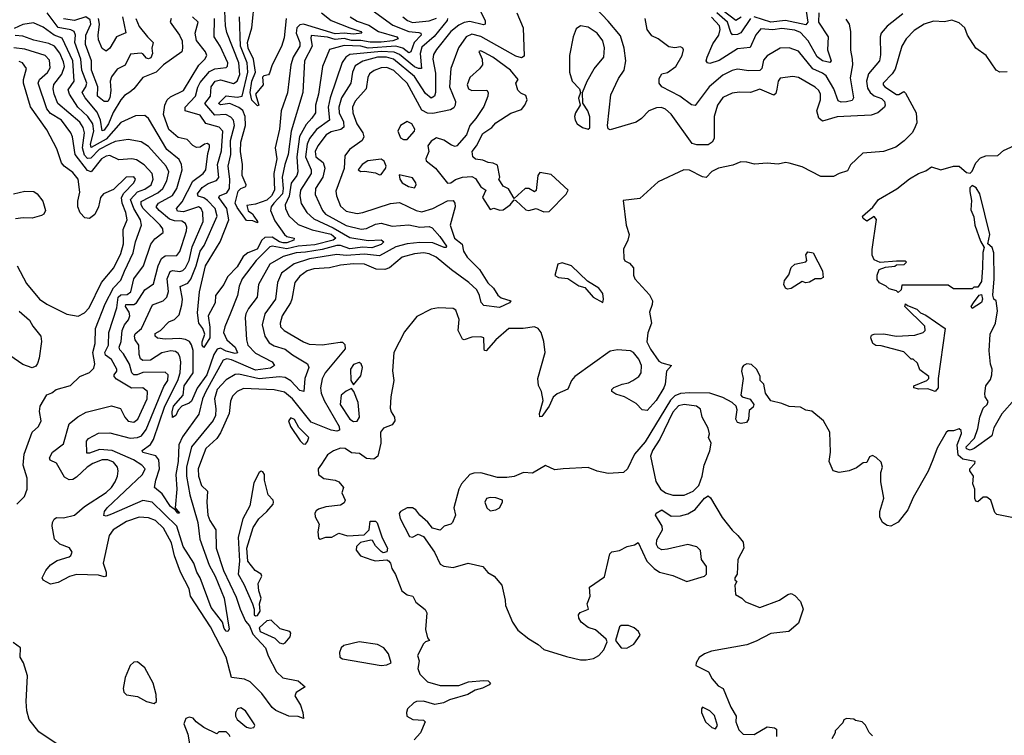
# Model space of a CAD drawing. Extents: x 1603745 to 1745082, y 385868 to 533966.
# Tile 446 of 646: x 1714678 to 1720009, y 444222 to 448099. Entities that reach past the tile are written whole.
import ezdxf

# ---------------------------------------------------------------- set-up
doc = ezdxf.new("R2010")
doc.units = 0

msp = doc.modelspace()

# ---------------------------------------------------------------- linework, layer by layer
at = {"layer": '0CON20XD'}
for points in [[(1716120.8, 448105), (1716109.5, 448000.5), (1716095, 447954), (1716043.8, 447855), (1716031.1, 447808.9), (1716025, 447800.8), (1716000, 447795), (1715992.4, 447787.6), (1715996.2, 447745), (1715953.9, 447696.1), (1715972.5, 447635), (1715965, 447631.2), (1715935, 447662.3), (1715924.9, 447705.1), (1715934.6, 447765), (1715953.6, 447815), (1715944, 447884), (1715915.5, 447945), (1715911.5, 447975), (1715934.6, 448055), (1715950.7, 448215)], [(1717173, 448143), (1717198.1, 448095), (1717198.8, 448075), (1717188.5, 448071.5), (1717115, 448088.5), (1717085, 448083.7), (1717055, 448069.8), (1717012.7, 448035), (1716935, 447937.2), (1716919.2, 447910.8), (1716914.8, 447885.2), (1716929.6, 447809.6), (1716929.4, 447705), (1716923.9, 447685), (1716906.5, 447673.5), (1716875, 447699.7), (1716815, 447791.4), (1716701.1, 447885), (1716664.7, 447895.3), (1716615.1, 447894.9), (1716535, 447874.6), (1716495, 447848.4), (1716479.2, 447815), (1716470.4, 447755), (1716420.2, 447675), (1716405.8, 447625), (1716406.7, 447595), (1716431.5, 447545), (1716432.9, 447517.1), (1716416.1, 447503.9), (1716365, 447490.7), (1716337.8, 447475), (1716292, 447415), (1716277.6, 447385), (1716281.6, 447355), (1716320.6, 447325), (1716329.2, 447295), (1716319.6, 447245), (1716279, 447185), (1716277.4, 447152.6), (1716318.1, 447065), (1716333.7, 447045), (1716445, 446983.4), (1716525.9, 446964.1), (1716555, 446967.9), (1716605, 446990.8), (1716635, 446996.7), (1716695, 446979.4), (1716785, 446987), (1716845, 446975.2), (1716895, 446978.6), (1716910.9, 446970.9), (1716953.5, 446925), (1716988, 446872), (1716986, 446864), (1716975.3, 446864.7), (1716915, 446890.8), (1716845, 446892.1), (1716775.8, 446884.2), (1716715, 446868.4), (1716625, 446819.5), (1716545, 446828.4), (1716445, 446821.9), (1716395, 446826.8), (1716247.6, 446802.4), (1716164.7, 446775.3), (1716094.8, 446725), (1716073.3, 446675), (1716062.4, 446585), (1716004.2, 446505.8), (1715990.4, 446445), (1716004.2, 446384.2), (1716028.8, 446348.8), (1716055, 446332.4), (1716115, 446313.2), (1716155, 446282.5), (1716236.7, 446235), (1716243.2, 446215), (1716221.5, 446155), (1716215.4, 446084.6), (1716195, 446089.6), (1716145, 446143.1), (1716115, 446160.6), (1716085, 446164.8), (1715975, 446153.7), (1715865, 446178.7), (1715845, 446177.4), (1715795, 446148), (1715747.6, 446095), (1715732.3, 446045), (1715739.9, 445990.1), (1715738.1, 445955), (1715725, 445926.8), (1715607.5, 445785), (1715581.5, 445675), (1715580.1, 445625), (1715598.3, 445525), (1715641.9, 445375), (1715652.4, 445285), (1715703.7, 445143.7), (1715736, 445085), (1715784.7, 444965.3), (1715812.1, 444797.9), (1715805, 444784), (1715795, 444786.9), (1715785, 444800.6), (1715775.5, 444835), (1715714.2, 444915), (1715655, 445075.5), (1715637.5, 445105), (1715620.7, 445155), (1715563.5, 445245), (1715527.9, 445355), (1715395, 445484.8), (1715345, 445494.4), (1715175, 445420), (1715145, 445410), (1715133, 445413), (1715136.7, 445435), (1715151.8, 445455), (1715341.8, 445635), (1715357.5, 445665), (1715339.5, 445685), (1715293.4, 445715), (1715179.1, 445765), (1715109.8, 445770.2), (1715055, 445749.8), (1715041, 445751), (1715038.7, 445815), (1715049.3, 445830.7), (1715105, 445858.7), (1715165, 445861.4), (1715275, 445832.3), (1715315, 445834.5), (1715337.9, 445845), (1715361.9, 445878.1), (1715458.4, 446111.6), (1715479.6, 446145), (1715481.8, 446175), (1715465, 446188.4), (1715345, 446186.9), (1715314.4, 446175), (1715295, 446175.6), (1715284.1, 446185), (1715272.9, 446232.9), (1715239.4, 446289.4), (1715220.2, 446310.2), (1715216.8, 446325), (1715227, 446355), (1715231.7, 446415), (1715245.3, 446445), (1715267.5, 446472.5), (1715274, 446495), (1715269.8, 446515), (1715250.7, 446545), (1715251.4, 446555), (1715295, 446556.5), (1715310, 446565), (1715355.1, 446634.9), (1715402.2, 446667.8), (1715427, 446765), (1715445.8, 446804.2), (1715465, 446818.9), (1715528.3, 446821.7), (1715545, 446842.5), (1715555.3, 446875.3), (1715580.2, 446955), (1715581.9, 446975), (1715574.8, 446994.8), (1715555, 447006.6), (1715515, 447008.6), (1715488.3, 447018.3), (1715432.2, 447065), (1715416.7, 447085), (1715428.9, 447105), (1715505, 447146.7), (1715527.8, 447185), (1715556.5, 447285), (1715553.3, 447315), (1715541.2, 447341.2), (1715474.8, 447395), (1715375, 447562.9), (1715355, 447580.6), (1715305, 447577.7), (1715225, 447542.6), (1715145, 447451.2), (1715065, 447406.1), (1715061, 447425), (1715078.6, 447495), (1715074.3, 447535), (1715047.3, 447575), (1714991.7, 447625), (1714946.8, 447695), (1714940.8, 447719.2), (1714972.6, 447765), (1714965.5, 447875), (1714908.2, 447998.2), (1714864.8, 448015), (1714805, 448058.9), (1714752.2, 448082.2), (1714695, 448072.2), (1714648.5, 448051.5)], [(1717369.5, 448135), (1717404.5, 448054.5), (1717408.8, 447901.2), (1717395, 447891.8), (1717365, 447900.7), (1717175, 448007.7), (1717125, 448020), (1717094.7, 448005), (1717053.6, 447946.4), (1717011.8, 447835), (1717005.2, 447735), (1717037.3, 447655), (1717036.4, 447635), (1717028.6, 447621.4), (1717009.8, 447610.2), (1716915, 447590.4), (1716885, 447591.6), (1716855, 447609.3), (1716775.9, 447755), (1716704.3, 447824.3), (1716665, 447839), (1716635, 447837.8), (1716596.5, 447823.5), (1716571.1, 447805), (1716562.5, 447785), (1716554.1, 447725), (1716495, 447657.7), (1716479.8, 447625), (1716482.2, 447595), (1716503.8, 447535), (1716535.9, 447485), (1716540.4, 447465), (1716532.5, 447445), (1716463.3, 447395), (1716438.7, 447361.3), (1716435, 447292), (1716389.9, 447170.1), (1716392.6, 447145), (1716415, 447087.9), (1716445, 447061), (1716505, 447048.9), (1716535, 447053.8), (1716685, 447103.2), (1716735, 447107.9), (1716824.5, 447064.5), (1716855, 447057.1), (1716915, 447076.2), (1716995, 447116.7), (1717025, 447119.5), (1717033.8, 447105), (1717035.8, 447085), (1717009, 446985), (1717032.8, 446915), (1717073.3, 446883.3), (1717081.5, 446845), (1717101.5, 446811.5), (1717166.8, 446745), (1717212.8, 446672.8), (1717242.7, 446645), (1717267.1, 446607.1), (1717285, 446591.8), (1717336.2, 446575), (1717330, 446565), (1717275, 446540), (1717190.6, 446550.6), (1717176.1, 446566.1), (1717168.1, 446605), (1717153.5, 446635), (1717110.4, 446675), (1717015, 446743.3), (1716933, 446813), (1716895, 446829.8), (1716865, 446835.1), (1716815, 446831.1), (1716748.3, 446811.7), (1716679.5, 446755), (1716655, 446744.9), (1716607.5, 446747.5), (1716545, 446774.8), (1716485, 446775.5), (1716415, 446769.2), (1716355, 446755.2), (1716271, 446749), (1716235, 446738.9), (1716195, 446709.4), (1716166.8, 446675), (1716151.9, 446585), (1716144.8, 446565), (1716098.4, 446495), (1716088.4, 446455), (1716090.4, 446435), (1716108.9, 446415), (1716215, 446352.8), (1716245, 446341.1), (1716315, 446336.6), (1716412.6, 446352.6), (1716425, 446351.1), (1716438.8, 446338.8), (1716439.4, 446315), (1716331.3, 446185), (1716316, 446154), (1716306.2, 446105), (1716310.3, 446075), (1716326.9, 446035), (1716406.8, 445895), (1716408.6, 445875), (1716395, 445870.3), (1716365, 445874.8), (1716255, 445919.1), (1716154.9, 446044.9), (1716110.7, 446080.7), (1716055, 446092.8), (1715889.7, 446100.3), (1715855, 446084.7), (1715830.1, 446059.9), (1715818.3, 446031.7), (1715811.9, 445965), (1715765, 445860.7), (1715745, 445830), (1715686, 445775), (1715662.3, 445715), (1715644.8, 445665), (1715645.2, 445625), (1715661.4, 445575), (1715695.3, 445545), (1715690.2, 445485), (1715696.6, 445415), (1715707, 445385), (1715740, 445335), (1715741.4, 445235), (1715781.7, 445115), (1715850.4, 444970.4), (1715870.5, 444905), (1715900.4, 444840.4), (1715921.4, 444815), (1715939.3, 444769.3), (1716008.7, 444695), (1716022.7, 444652.7), (1716067.5, 444565), (1716102.7, 444532.7), (1716186.3, 444516.3), (1716222.5, 444485), (1716175.3, 444454.7), (1716167.1, 444435), (1716198.4, 444385), (1716210.7, 444345), (1716215, 444313.3), (1716185, 444323.6), (1716135, 444326.3), (1716065, 444356.7), (1716045, 444372.1), (1715987.9, 444447.9), (1715925, 444511.5), (1715895, 444525.6), (1715825, 444535.7), (1715795.4, 444644.6), (1715710.3, 444810.3), (1715601.9, 444975), (1715595, 445015.6), (1715549, 445105), (1715515.2, 445195), (1715499.2, 445265), (1715456.3, 445345), (1715412.7, 445385), (1715375, 445400), (1715325, 445404.3), (1715255, 445380.2), (1715183.1, 445335), (1715162.3, 445305), (1715129.8, 445155), (1715145.7, 445105), (1715145, 445084.3), (1715135, 445080.5), (1715105, 445088.8), (1714985, 445093.1), (1714948, 445082), (1714885, 445050.6), (1714845, 445040.8), (1714805, 445063.3), (1714800, 445075), (1714818.6, 445115), (1714844.7, 445145.3), (1714880.8, 445169.2), (1714945, 445188.2), (1714955, 445195.8), (1714962.5, 445215), (1714947.7, 445237.7), (1714895, 445257.8), (1714865.6, 445285), (1714852.5, 445355), (1714854.3, 445375), (1714865, 445393.8), (1714877.3, 445402.7), (1714915, 445400.8), (1714974.7, 445415.3), (1715027.8, 445462.2), (1715145, 445537.4), (1715174.8, 445565), (1715193.8, 445595), (1715207.2, 445625), (1715211.4, 445655), (1715207.1, 445675), (1715185, 445701.7), (1715155, 445714.5), (1715125, 445714.5), (1715074.1, 445695), (1715043.2, 445675), (1714985, 445620.6), (1714965, 445608.7), (1714945, 445606.1), (1714920.7, 445620.7), (1714877, 445697), (1714843.2, 445713.2), (1714839.2, 445725), (1714855, 445755.3), (1714915, 445800.6), (1714945, 445908.5), (1714993.1, 445946.9), (1715038, 445972), (1715175, 446007.1), (1715223.1, 445993.1), (1715246.1, 445945), (1715265, 445924.7), (1715295, 445917.8), (1715316.7, 445935), (1715367.4, 446045), (1715370.4, 446085), (1715345, 446105.3), (1715282.4, 446102.4), (1715201.1, 446151.1), (1715189.6, 446165), (1715189.4, 446175), (1715203.9, 446195), (1715204.3, 446205), (1715175, 446257), (1715142.1, 446282.1), (1715137.8, 446295), (1715157.7, 446335), (1715160.7, 446405), (1715202.9, 446537.1), (1715211.4, 446595), (1715225, 446609.1), (1715260.2, 446609.8), (1715278.7, 446625), (1715295, 446694.5), (1715347.6, 446765), (1715387.9, 446882.1), (1715409.2, 446910.8), (1715454.5, 446945.5), (1715452.3, 446965), (1715437.9, 446985), (1715345.4, 447075), (1715335.2, 447095), (1715335.8, 447114.2), (1715425, 447161.4), (1715452, 447185), (1715474.8, 447225), (1715484.8, 447275), (1715470.3, 447305), (1715375, 447411.3), (1715335, 447437.6), (1715265, 447450), (1715195, 447439.1), (1715163.7, 447425), (1715107.9, 447395), (1715062.1, 447347.9), (1715045, 447347), (1715028.7, 447365), (1715016.9, 447405), (1715029.1, 447485), (1715022.1, 447515), (1715002.7, 447542.7), (1714884.6, 447644.6), (1714865, 447695.7), (1714859.2, 447725), (1714861.9, 447748.1), (1714905, 447803.1), (1714919.4, 447845), (1714915, 447870.9), (1714895, 447916.6), (1714865.4, 447955.4), (1714835, 447969.8), (1714755, 447987), (1714695, 448009), (1714653.8, 448013.8)], [(1715496.9, 448105), (1715492.2, 448085), (1715542.9, 448015), (1715557.3, 447985), (1715560, 447945), (1715555.3, 447924.7), (1715455.5, 447855), (1715415.7, 447814.3), (1715344.4, 447785.6), (1715296, 447724), (1715273.9, 447706.1), (1715245, 447687.3), (1715225, 447664.6), (1715184.4, 447595.6), (1715159.3, 447535), (1715135, 447500.2), (1715125, 447496.8), (1715114.3, 447555), (1715096.9, 447596.9), (1715031.2, 447675), (1715015.2, 447705), (1715036, 447735), (1715041.6, 447755), (1715014.6, 447825), (1715007.8, 447885), (1714975.7, 447975), (1714978.9, 448015), (1714972.5, 448035), (1714954.6, 448044.6), (1714885, 448055.8), (1714826.2, 448136.2)], [(1716565.5, 448165), (1716698.3, 448068.3), (1716784, 448034), (1716839.5, 448029.5), (1716849.2, 448025), (1716851.3, 448015), (1716813.2, 447975), (1716795.8, 447924.2), (1716785, 447920), (1716753, 447945), (1716715, 447954.8), (1716565, 447944.8), (1716525, 447955.9), (1716435, 447959.7), (1716355, 447936.9), (1716317.2, 447845), (1716295.5, 447695), (1716279.8, 447635), (1716279.3, 447595), (1716260.3, 447565), (1716228.9, 447531.1), (1716193.4, 447466.6), (1716178.1, 447355), (1716183.7, 447275), (1716177.7, 447255), (1716146.8, 447213.2), (1716136.4, 447143.6), (1716114.3, 447095), (1716116.2, 447075), (1716135.5, 447035.5), (1716185, 446989.2), (1716261.2, 446961.2), (1716365, 446936.5), (1716389.8, 446915), (1716375.8, 446904.2), (1716275, 446878.4), (1716185, 446871.2), (1716125, 446856.9), (1716045, 446872), (1716031.6, 446868.4), (1715957.7, 446795), (1715882.5, 446695), (1715865.8, 446655), (1715856.8, 446605), (1715819.1, 446509.1), (1715788.1, 446435), (1715781.9, 446405), (1715798.6, 446365), (1715844.9, 446325), (1715856.9, 446293.1), (1715845, 446289.9), (1715795, 446303), (1715765, 446319.4), (1715746.1, 446313.9), (1715729.5, 446285), (1715690.7, 446175), (1715638, 446102), (1715607, 446033), (1715595, 446021.8), (1715555, 446004.4), (1715535, 445984.3), (1715522.9, 445955), (1715505, 445943.1), (1715503.7, 445973.7), (1715511.2, 446005), (1715563.5, 446065), (1715568.9, 446115), (1715617.3, 446185), (1715616, 446306), (1715608.2, 446338.2), (1715596.5, 446355), (1715576.1, 446366.1), (1715545, 446371.4), (1715465, 446367.2), (1715424.3, 446374.3), (1715411.3, 446385), (1715411.1, 446398.9), (1715440.8, 446415), (1715485, 446462.7), (1715515.9, 446474.1), (1715541, 446499), (1715556.3, 446553.7), (1715558.4, 446585), (1715547, 446653), (1715587.8, 446672.2), (1715605, 446692.5), (1715633.9, 446766.1), (1715655.3, 446844.7), (1715677.3, 446875), (1715747.5, 447035), (1715735.2, 447075), (1715695, 447119.8), (1715675, 447134.4), (1715643.3, 447143.3), (1715639.6, 447155), (1715665, 447190), (1715698.1, 447211.9), (1715743, 447227), (1715756.6, 447243.4), (1715749.4, 447315), (1715770.9, 447389.1), (1715777.4, 447495), (1715757.3, 447517.3), (1715685, 447536.1), (1715655, 447581.6), (1715573.3, 447605), (1715572.7, 447625), (1715629.2, 447685), (1715642.7, 447732.7), (1715655, 447759.2), (1715705, 447817.6), (1715735, 447832), (1715795, 447840), (1715803.6, 447846.4), (1715805.2, 447865), (1715762.9, 447955), (1715731.5, 448005), (1715733.3, 448105)], [(1716466.4, 448115), (1716505, 448091.4), (1716568.3, 448068.3), (1716621.3, 448035), (1716720.6, 448005), (1716727.5, 447995), (1716697.8, 447985), (1716635, 447976.7), (1716575, 447976.3), (1716525, 447986.7), (1716475, 447986), (1716435, 447997.2), (1716385, 447991.6), (1716345, 448003.8), (1716256.7, 448013.3), (1716253.8, 447996.2), (1716260.7, 447955), (1716219.4, 447875), (1716210.7, 447705), (1716147.3, 447495), (1716131.9, 447368.1), (1716112.9, 447315), (1716098.2, 447245), (1716104.3, 447185), (1716101.2, 447155), (1716053.6, 447105), (1716039.2, 447085), (1716035.9, 447065), (1716058.8, 447008.8), (1716111.3, 446935), (1716125, 446924.8), (1716163.8, 446915), (1716162.9, 446905), (1716125, 446890.8), (1716105, 446889.9), (1716085, 446895.3), (1716045, 446920), (1716005, 446919.7), (1715988.2, 446905), (1715963.9, 446855), (1715913.8, 446836.2), (1715888.3, 446815), (1715855, 446759.7), (1715802.2, 446705), (1715782.5, 446665), (1715737.4, 446605), (1715735.2, 446565), (1715698.1, 446495), (1715706.8, 446433.2), (1715706.6, 446375), (1715675, 446322.8), (1715666.2, 446335), (1715665, 446353.3), (1715679.6, 446395), (1715670, 446425), (1715647.4, 446455), (1715641.1, 446511.1), (1715650.4, 446625), (1715683.1, 446765), (1715762.7, 446895), (1715809.6, 447015), (1715798.6, 447075), (1715755.5, 447135), (1715760, 447145), (1715799.6, 447160.4), (1715812.8, 447185), (1715815.7, 447235), (1715806.9, 447305), (1715821.6, 447368.4), (1715818.6, 447445), (1715840.7, 447525), (1715835.3, 447555), (1715821.4, 447571.4), (1715794.4, 447584.4), (1715735, 447581.7), (1715680, 447645), (1715710.9, 447685), (1715715.2, 447735), (1715736.7, 447765), (1715765, 447773.5), (1715835, 447753.8), (1715855, 447766.4), (1715868.7, 447801.3), (1715864.7, 447864.7), (1715799.2, 448029.2), (1715792.2, 448065), (1715789.2, 448145)], [(1716312.6, 448135), (1716364, 448094), (1716465.3, 448055.3), (1716524.5, 448035), (1716530, 448025), (1716485, 448020.2), (1716435, 448026.6), (1716385, 448023), (1716215, 448074), (1716195, 448071.6), (1716177.7, 448055), (1716174.6, 448025), (1716193.8, 447975), (1716194.1, 447955), (1716159.2, 447895), (1716145.9, 447855), (1716127.5, 447702.5), (1716093.8, 447605), (1716083.8, 447505), (1716060.5, 447405), (1716070.1, 447345), (1716053.7, 447265), (1716057.2, 447175), (1716040.7, 447145), (1716015, 447121.6), (1715955, 447099.6), (1715907, 447093), (1715914.1, 447064.1), (1715937.9, 447047.9), (1715945.3, 447035), (1715965.8, 447005), (1715965, 446997.5), (1715939.5, 447009.5), (1715905, 447010.4), (1715855, 447080.7), (1715845.2, 447105), (1715860.7, 447169.3), (1715875, 447183.8), (1715901.4, 447195), (1715903.1, 447205), (1715882.2, 447255), (1715883.3, 447315), (1715873.2, 447385), (1715875.6, 447435), (1715899.6, 447525), (1715897.8, 447575), (1715885, 447606.3), (1715865, 447623.9), (1715815, 447645.1), (1715765, 447637.1), (1715754.8, 447645), (1715795, 447685.9), (1715855, 447678.6), (1715881.4, 447685), (1715912.4, 447815), (1715909.2, 447865), (1715872.9, 447955), (1715867.6, 448115)], [(1719460.4, 448129.6), (1719375, 448064.5), (1719342.5, 448025), (1719337.1, 448005), (1719338.5, 447908.5), (1719333.3, 447875), (1719273.8, 447806.2), (1719263, 447765), (1719268.2, 447728.2), (1719283.6, 447703.6), (1719305, 447686), (1719345, 447671.3), (1719361.3, 447655), (1719364.3, 447635), (1719359.8, 447625), (1719325, 447593.5), (1719288.4, 447581.6), (1719105, 447572.1), (1719025, 447548.8), (1719004.4, 447564.4), (1718993.8, 447605), (1719014.5, 447665), (1719014.8, 447695), (1719005, 447715.4), (1718985, 447733.4), (1718895, 447785.3), (1718865, 447791.6), (1718795, 447781.8), (1718784.6, 447765.4), (1718777.5, 447722.5), (1718771.5, 447698.5), (1718760.7, 447689.3), (1718685, 447722.9), (1718635, 447704), (1718575, 447706.6), (1718535, 447701), (1718485, 447677.3), (1718456.6, 447635), (1718438.9, 447575), (1718438.8, 447455), (1718426.7, 447435), (1718405, 447421.4), (1718345, 447420.4), (1718318.8, 447428.8), (1718205, 447586.8), (1718175, 447613.8), (1718153.4, 447623.4), (1718125, 447620.9), (1718085, 447605.4), (1718045, 447562.9), (1718015, 447543.4), (1717875, 447502.5), (1717865, 447506.7), (1717860, 447525), (1717878.7, 447691.3), (1717920.1, 447779.9), (1717950.7, 447825), (1717959.4, 447875), (1717951.6, 447945), (1717930.4, 448010.4), (1717865, 448090), (1717798.5, 448158.5)], [(1719005.8, 448135.8), (1719003.3, 448085), (1719055.3, 448005), (1719051.1, 447935), (1719070.9, 447875), (1719065, 447866.9), (1719025, 447876.5), (1718995, 447898.4), (1718947.3, 447985), (1718905, 448029.3), (1718875, 448041.1), (1718805, 448051.4), (1718755, 448044.6), (1718691.5, 448048.5), (1718663.4, 448016.6), (1718632.2, 447947.8), (1718565, 447940.4), (1718465, 447878.1), (1718415, 447861.8), (1718402, 447865), (1718395.6, 447875), (1718399.6, 447895), (1718431.6, 447968.4), (1718462.8, 448015), (1718470.3, 448045), (1718467.9, 448065), (1718423, 448113)], [(1718635, 448105.2), (1718583.3, 448026.7), (1718565, 448017.9), (1718537.4, 448017.4), (1718528.5, 448028.5), (1718510.4, 448085), (1718452, 448135)], [(1718585, 448111.7), (1718555, 448093.7), (1718486.8, 448146.8)], [(1718936.3, 448145), (1718946, 448085), (1718935, 448070.7), (1718825, 448094.5), (1718745, 448084.6), (1718655, 448114.5)], [(1715306.3, 448105), (1715325, 448062.1), (1715370, 448005), (1715399.7, 447975), (1715392.3, 447945), (1715397.3, 447915), (1715387.2, 447892.8), (1715375, 447886.8), (1715365, 447891.2), (1715345, 447914), (1715335, 447917.2), (1715278.4, 447911.6), (1715248.2, 447851.8), (1715205, 447830.7), (1715175, 447789.1), (1715167.2, 447765), (1715171.1, 447715), (1715165.8, 447675), (1715155, 447656), (1715135, 447655.6), (1715099.2, 447685), (1715101.5, 447735), (1715066, 447825), (1715065.5, 447875), (1715034.2, 447965), (1715035.2, 448015), (1715062.5, 448075), (1715058.3, 448098.3), (1715035, 448113.9), (1714975, 448094.4), (1714915, 448104)], [(1715234.6, 448115), (1715252.5, 448027.5), (1715202.3, 448005), (1715166.4, 447943.6), (1715145, 447928.6), (1715125, 447941.9), (1715105, 447990), (1715102.1, 448015), (1715109.8, 448075), (1715103.9, 448105)], [(1716225, 446839.9), (1716175.4, 446835.4), (1716104.2, 446815.8), (1716032.9, 446775), (1715970.5, 446665), (1715962.6, 446595), (1715915.8, 446535), (1715902.1, 446505), (1715898.4, 446485), (1715905.3, 446365.3), (1715913.5, 446335), (1715955, 446292.9), (1716044.5, 446245), (1716057.5, 446225), (1716035, 446211.5), (1715955, 446200.7), (1715825, 446256.4), (1715798.6, 446261.4), (1715779.1, 446255), (1715684.6, 446085.4), (1715667.2, 446045), (1715648, 445962), (1715559.4, 445839.4), (1715539.5, 445795), (1715535.4, 445705), (1715523.2, 445635), (1715528.5, 445555), (1715520, 445455), (1715542.5, 445425), (1715533.5, 445425), (1715522, 445442), (1715495, 445460.8), (1715449.3, 445529.3), (1715408.1, 445565), (1715414, 445605), (1715434.1, 445665), (1715431.6, 445715), (1715415, 445736.8), (1715345, 445754.3), (1715340.9, 445765), (1715385, 445796.7), (1715402.6, 445825), (1715463.8, 446005), (1715534.4, 446145), (1715545.7, 446185), (1715551, 446245), (1715545, 446274.4), (1715535, 446290), (1715520.4, 446300.4), (1715495.5, 446305.5), (1715446.4, 446293.6), (1715385.1, 446254.9), (1715345, 446252.7), (1715331.7, 446261.7), (1715324.5, 446285), (1715323.3, 446335), (1715303.6, 446363.6), (1715298.5, 446385), (1715303.2, 446396.8), (1715337.8, 446425), (1715396.5, 446553.5), (1715453.7, 446576.3), (1715475.2, 446594.8), (1715483.2, 446626.8), (1715476.5, 446695), (1715492.5, 446735), (1715505, 446740.6), (1715545, 446734.4), (1715560.8, 446739.2), (1715575, 446754.2), (1715595, 446794.6), (1715611.9, 446868.1), (1715670.7, 447005), (1715669.8, 447055), (1715660, 447075), (1715645, 447084.2), (1715565, 447058.1), (1715532.3, 447062.3), (1715527.2, 447075), (1715557.5, 447112.5), (1715615.6, 447224.4), (1715671.8, 447265), (1715686.2, 447285), (1715696.6, 447373.4), (1715706, 447406), (1715705, 447418.8), (1715695, 447428.5), (1715678.8, 447425), (1715655, 447408.5), (1715635, 447405.5), (1715615, 447416.9), (1715585, 447448.8), (1715535, 447461.4), (1715485, 447503.8), (1715456.5, 447585), (1715463.3, 447635), (1715475.7, 447664.3), (1715495, 447680.5), (1715565.2, 447714.8), (1715648.4, 447851.6), (1715680.4, 447885), (1715690.8, 447905), (1715683.1, 447925), (1715635.7, 447985.7), (1715628.4, 448025), (1715643.3, 448085), (1715613.3, 448115)], [(1716994.5, 448105), (1716992.7, 448095), (1716922.8, 448007.2), (1716855, 447950.7), (1716846.5, 447915), (1716854.2, 447835), (1716836.5, 447833.5), (1716815, 447843.1), (1716735, 447910.9), (1716705, 447922.8), (1716635, 447925.9), (1716465, 447909.7), (1716444.3, 447895.7), (1716423.7, 447866.3), (1716358.2, 447675), (1716347.4, 447625), (1716355.9, 447554.1), (1716285, 447504.4), (1716247.4, 447455), (1716234.9, 447425), (1716225.4, 447355), (1716255.2, 447285), (1716256.7, 447265), (1716197.7, 447175), (1716194.5, 447144.5), (1716202.5, 447102.5), (1716231.7, 447055), (1716270, 447020), (1716375, 446971.4), (1716465, 446918.5), (1716565, 446903.4), (1716635.6, 446905.6), (1716650, 446895), (1716635, 446881.6), (1716585, 446863.6), (1716535, 446867.2), (1716465, 446857.6), (1716415.4, 446875.4), (1716395, 446876.1), (1716315, 446853.2), (1716225, 446839.9)], [(1720025, 447816.2), (1719985, 447814), (1719964.5, 447824.5), (1719910.6, 447905), (1719854.4, 447945), (1719810.8, 448015), (1719795, 448054.4), (1719765, 448082.5), (1719725, 448095.3), (1719685, 448087.3), (1719625, 448090), (1719575, 448074.2), (1719520.3, 448039.7), (1719477.7, 447995), (1719453.8, 447956.2), (1719419, 447831), (1719402.7, 447805), (1719353.6, 447755), (1719353.8, 447745), (1719362.7, 447735), (1719425, 447693.2), (1719437.2, 447692.8), (1719465, 447710), (1719475, 447701.2), (1719531.1, 447595), (1719535, 447540), (1719521.2, 447505), (1719510, 447485), (1719467.7, 447442.3), (1719422.7, 447407.3), (1719355, 447384.2), (1719242.5, 447375), (1719177, 447313), (1719160.5, 447279.5), (1719115, 447266.2), (1719085, 447248.8), (1719015, 447250), (1718915, 447302.5), (1718845, 447321.9), (1718825, 447324.4), (1718785, 447315.6), (1718725, 447322.2), (1718655.7, 447315.7), (1718615, 447327.5), (1718582.1, 447327.9), (1718538.5, 447311.5), (1718462, 447295), (1718425, 447275.5), (1718395, 447244.6), (1718375, 447247.3), (1718305, 447282.9), (1718274.7, 447285.3), (1718135, 447220.9), (1718035, 447130.5), (1717945, 447120), (1717962.5, 446985), (1717977.1, 446935), (1717971.4, 446905), (1717946.9, 446855), (1717948.6, 446805), (1717955, 446792.9), (1717979.5, 446779.5), (1718002, 446755), (1718001.4, 446715), (1718008.1, 446695), (1718088.5, 446608.5), (1718104.4, 446575), (1718103.1, 446555), (1718087.8, 446515), (1718098.4, 446455), (1718078.1, 446401.9), (1718073.5, 446353.5), (1718093.3, 446313.3), (1718139.1, 446249.1), (1718155, 446239.2), (1718206.7, 446225), (1718180, 446195), (1718172.9, 446125), (1718165.6, 446105), (1718124.3, 446035), (1718075, 445982.5), (1718047.5, 445985), (1718015, 446020), (1717952.5, 446055), (1717905, 446069.2), (1717884.5, 446084.5), (1717884.4, 446095), (1717895, 446107.1), (1717940, 446125), (1717975, 446131.1), (1717998.6, 446145), (1718029.4, 446165), (1718042.3, 446185), (1718044.7, 446225), (1718030.3, 446260.3), (1718001.4, 446295), (1717985, 446305.5), (1717915, 446310.6), (1717875, 446303.8), (1717684.3, 446165), (1717666.3, 446143.7), (1717645, 446098), (1717587.4, 446072.6), (1717566.9, 446053.1), (1717545, 446004.2), (1717505, 445950), (1717495, 445947.5), (1717493.1, 445965), (1717511.9, 446035), (1717503.9, 446083.9), (1717486.2, 446116.2), (1717482.5, 446155), (1717523.8, 446295), (1717515.8, 446355), (1717501.2, 446405), (1717485, 446426.2), (1717465, 446434.3), (1717404.2, 446425.8), (1717326.7, 446425), (1717255.5, 446365), (1717204.1, 446304.1), (1717195, 446306.7), (1717191.9, 446315), (1717190, 446375), (1717175, 446380.8), (1717125, 446378.8), (1717085, 446363.8), (1717075, 446368.8), (1717051.5, 446415), (1717057.5, 446475), (1717038.9, 446525), (1717025, 446534.4), (1716945, 446537.6), (1716905, 446530), (1716828.8, 446491.2), (1716761.5, 446408.5), (1716703.8, 446295), (1716695.8, 446195.8), (1716704.2, 446145), (1716687.8, 446055), (1716683.9, 445995), (1716688.8, 445975), (1716707.5, 445945), (1716708.6, 445925), (1716695, 445904.6), (1716648, 445885), (1716631.9, 445865), (1716633.5, 445805), (1716616.5, 445733.5), (1716595, 445718.8), (1716555, 445720.8), (1716517.9, 445747.9), (1716475, 445752.2), (1716440, 445775), (1716415, 445778.2), (1716376.2, 445763.8), (1716345, 445740.8), (1716311.7, 445691.7), (1716294.2, 445665), (1716296, 445635), (1716325, 445613.8), (1716385, 445604), (1716406, 445595), (1716431.2, 445565), (1716421.5, 445535), (1716440.4, 445495), (1716435, 445481.8), (1716415, 445468.9), (1716335, 445460), (1716295, 445448), (1716282.4, 445437.6), (1716276, 445425), (1716277.5, 445405), (1716298.8, 445365), (1716292.5, 445325), (1716295, 445290), (1716305, 445283.8), (1716335.4, 445294.6), (1716367.5, 445295), (1716405, 445317.5), (1716453.4, 445303.4), (1716542.7, 445307.3), (1716570, 445335), (1716575, 445382.5), (1716605, 445382.5), (1716613.6, 445373.6), (1716641.1, 445291.1), (1716668.5, 445235), (1716665, 445216.7), (1716645, 445211.2), (1716635, 445218), (1716605, 445248), (1716587.3, 445277.3), (1716579.2, 445279.2), (1716523.2, 445266.8), (1716500.8, 445245), (1716498.9, 445225), (1716523.3, 445195), (1716585, 445171.9), (1716605, 445168), (1716665, 445173.3), (1716675, 445166.7), (1716686.2, 445155), (1716692.5, 445125), (1716712.7, 445092.7), (1716733.3, 445036.7), (1716747.5, 445005), (1716775, 444983.3), (1716806.7, 444975), (1716823.1, 444943.1), (1716873.8, 444903.8), (1716882.5, 444885), (1716874.3, 444795), (1716885, 444750), (1716897.5, 444735), (1716875, 444727.5), (1716865, 444716.7), (1716831.2, 444655), (1716840, 444625), (1716834.1, 444584.1), (1716845, 444552.5), (1716885, 444512.5), (1716955, 444491.9), (1717055, 444491.4), (1717108.3, 444511.7), (1717188.2, 444518.2), (1717215, 444516.5), (1717226.2, 444505), (1717220, 444495), (1717183, 444477), (1717143.2, 444466.8), (1717105, 444443.3), (1717005, 444413.3), (1716972.8, 444397.2), (1716925, 444389.2), (1716865, 444407.2), (1716825.5, 444404.5), (1716812, 444398), (1716778, 444365), (1716771.2, 444345), (1716773.3, 444325), (1716806.9, 444306.9), (1716863.3, 444303.3), (1716872.5, 444295), (1716848.8, 444235), (1716813, 444197)], [(1716753.1, 448115), (1716777.3, 448095), (1716805, 448083.2), (1716895, 448092.5), (1716935, 448107.8)], [(1718139.4, 447780.6), (1718154.4, 447805.6), (1718185, 447813.3), (1718230.6, 447845), (1718265.5, 447905), (1718272.5, 447935), (1718268.8, 447945), (1718255, 447950.8), (1718225, 447945.8), (1718192.1, 447952.1), (1718135.4, 447995.4), (1718101.1, 448011.1), (1718075.5, 448045), (1718065.3, 448105)], [(1719151.8, 448101.8), (1719168.9, 448075), (1719177.1, 448035), (1719176.3, 447933.7), (1719184.7, 447885), (1719186.9, 447855), (1719173.8, 447783.8), (1719193.3, 447675), (1719185, 447660.6), (1719155, 447653.3), (1719125, 447652.7), (1719109.2, 447659.2), (1719086.7, 447725), (1719044.1, 447794.1), (1719025, 447809.6), (1718972.7, 447832.7), (1718895, 447928.9), (1718845, 447946.8), (1718795, 447943.8), (1718725, 447902.1), (1718705, 447879.4), (1718696.2, 447833.8), (1718686.3, 447823.7), (1718625, 447821), (1718565, 447831.3), (1718535, 447824.1), (1718485, 447797.9), (1718410.3, 447735), (1718335, 447634.2), (1718315, 447637.1), (1718251.5, 447685), (1718155.6, 447735), (1718139.4, 447755), (1718139.4, 447780.6)], [(1717755, 447506), (1717765, 447512.5), (1717765, 447572.5), (1717754.3, 447605), (1717726.7, 447646.7), (1717726, 447705), (1717750.6, 447765), (1717788.1, 447831.9), (1717840, 447895), (1717843.4, 447946.6), (1717834.7, 447985), (1717805, 448025.4), (1717755, 448058), (1717715, 448066), (1717690.3, 448049.7), (1717673.8, 448006.2), (1717654.5, 447905), (1717653.9, 447813.9), (1717668.9, 447765), (1717708, 447725), (1717714.2, 447705), (1717704.2, 447674.2), (1717713.3, 447635), (1717687.5, 447595), (1717681.9, 447575), (1717685.6, 447555), (1717697.1, 447535), (1717725, 447515.6), (1717755, 447506)], [(1714661.9, 445475), (1714703.4, 445516.6), (1714717.9, 445555), (1714718.8, 445615), (1714697.1, 445685), (1714701.9, 445745), (1714745.5, 445864.5), (1714780, 445895), (1714793.8, 445925), (1714784.1, 445975.9), (1714788.8, 446005), (1714824.2, 446065.8), (1714852.3, 446077.7), (1714875, 446095.8), (1714952.3, 446117.7), (1715004, 446165), (1715055, 446188.1), (1715078.4, 446211.6), (1715084, 446235), (1715073.7, 446295), (1715086.5, 446345), (1715087.6, 446425), (1715140.6, 446559.4), (1715184.6, 446645.4), (1715225, 446688.2), (1715244.2, 446735.8), (1715292.5, 446835), (1715305.2, 446895), (1715337.8, 446985), (1715332.2, 447015), (1715295.4, 447075.4), (1715278.3, 447125), (1715314.6, 447165.4), (1715355, 447181.5), (1715388.9, 447205), (1715400.6, 447235), (1715394.3, 447265), (1715351.8, 447311.8), (1715309.4, 447339.4), (1715285, 447345.2), (1715215, 447339.7), (1715165, 447362.5), (1715145, 447359), (1715120.3, 447345), (1715065, 447274.6), (1715045, 447281.3), (1714978.5, 447368.5), (1714963.5, 447463.5), (1714954.3, 447485), (1714904.4, 447554.4), (1714845, 447590), (1714825, 447615.3), (1714777, 447755), (1714784.2, 447774.2), (1714827.6, 447812.4), (1714842.5, 447837.5), (1714839.7, 447879.7), (1714815, 447904.4), (1714705, 447939.6), (1714645, 447946.5)], [(1717515, 447057.1), (1717545, 447058.8), (1717635.9, 447154.1), (1717647.5, 447175), (1717555, 447260), (1717495, 447271.2), (1717482.9, 447255), (1717475, 447173.8), (1717465, 447166.2), (1717435, 447184), (1717415, 447184), (1717355, 447130), (1717325, 447183.3), (1717295, 447196.7), (1717272.5, 447235), (1717276.7, 447245), (1717265, 447310), (1717242.3, 447322.3), (1717215, 447324.2), (1717185, 447337.5), (1717145, 447344), (1717132, 447355), (1717127.5, 447385), (1717151.2, 447415), (1717185, 447482), (1717234.5, 447515.5), (1717255, 447540), (1717337.9, 447592.1), (1717395, 447611.9), (1717413.1, 447635), (1717425.8, 447665), (1717417.7, 447687.7), (1717391.2, 447701.2), (1717375, 447717.5), (1717364, 447755), (1717377.5, 447775), (1717335, 447824.5), (1717239.4, 447895), (1717191.8, 447921.8), (1717175, 447930), (1717164.4, 447925.6), (1717181.9, 447885), (1717183.1, 447855), (1717167.9, 447832.1), (1717115, 447785.5), (1717100.6, 447745), (1717108.2, 447725), (1717125, 447715.4), (1717207.5, 447717.5), (1717213.8, 447705), (1717212.9, 447685), (1717190.8, 447629.2), (1717147.3, 447562.7), (1717115, 447526), (1717096.5, 447475), (1717045, 447415.8), (1717035, 447412.5), (1717015, 447418.6), (1716975, 447446.2), (1716935, 447458), (1716905, 447441.2), (1716887.5, 447415), (1716892.5, 447385), (1716876, 447345), (1716878, 447335), (1716928.9, 447295), (1716995, 447213.3), (1717012.5, 447215), (1717037.3, 447232.7), (1717075, 447245.6), (1717125, 447248.8), (1717145, 447238.8), (1717175, 447193.3), (1717202.5, 447175), (1717183.8, 447135), (1717225, 447070), (1717245, 447077.5), (1717277.5, 447067.5), (1717295, 447068.6), (1717334.3, 447095), (1717355, 447122.5), (1717365, 447120), (1717417.9, 447067.9), (1717435, 447065.7), (1717475, 447075.6), (1717515, 447057.1)], [(1714995, 446492), (1715028.6, 446511.4), (1715052.9, 446537.1), (1715120.9, 446675), (1715186.4, 446753.6), (1715225, 446831.5), (1715239, 446885), (1715237.8, 446962.2), (1715258.8, 447015), (1715251.9, 447055), (1715231.7, 447105), (1715229.2, 447135), (1715240.7, 447159.3), (1715295.8, 447215), (1715304.5, 447235), (1715295, 447246.7), (1715254.8, 447245.2), (1715185, 447178.6), (1715131.4, 447155), (1715114.5, 447135), (1715104.2, 447085), (1715085, 447043.3), (1715055, 447021.2), (1715030, 447025), (1715005, 447052.5), (1714992, 447085), (1714991.9, 447115), (1715002.9, 447165), (1714995, 447234.4), (1714965, 447271.6), (1714918.9, 447305), (1714903.6, 447323.6), (1714878.4, 447398.4), (1714825, 447502.2), (1714736.3, 447626.3), (1714698.3, 447755), (1714697.8, 447775), (1714714.6, 447835), (1714693.1, 447865), (1714675, 447872.1)], [(1716755, 447449.4), (1716775, 447450), (1716815.6, 447495), (1716818.1, 447505), (1716800.6, 447535), (1716775, 447546.7), (1716739.4, 447525), (1716724.4, 447495), (1716738.9, 447458.9), (1716755, 447449.4)], [(1720066.7, 446043.3), (1719995, 445963.5), (1719952.8, 445887.2), (1719941.8, 445845), (1719846.6, 445775), (1719825, 445766.8), (1719805, 445774.2), (1719802.6, 445785), (1719847.8, 445832.2), (1719866.5, 445883.5), (1719876.2, 445945), (1719895, 445994.7), (1719916.6, 446015), (1719921.2, 446031.2), (1719905.4, 446055.4), (1719903.5, 446073.5), (1719909.5, 446115), (1719935, 446149.6), (1719942.5, 446175), (1719944.3, 446205), (1719935, 446232.5), (1719928.1, 446305), (1719933.5, 446395), (1719960.9, 446455), (1719972.4, 446522.4), (1719965.8, 446575), (1719952.5, 446585), (1719947.1, 446607.1), (1719954.7, 446695), (1719952.9, 446835), (1719943.9, 446865), (1719920, 446885), (1719930.5, 446935), (1719876.2, 447155), (1719857, 447187), (1719835, 447200), (1719822.9, 447187.1), (1719822.4, 447167.6), (1719830.9, 447119.1), (1719828.8, 447068.8), (1719845, 447030), (1719850, 446985), (1719879.7, 446899.7), (1719900, 446865), (1719893, 446837), (1719892, 446755), (1719885, 446680), (1719865, 446650), (1719845, 446650), (1719835, 446640), (1719735, 446640), (1719705, 446660), (1719455, 446660), (1719450, 446635), (1719435, 446620), (1719425, 446630), (1719385, 446640), (1719370, 446655), (1719333.6, 446673.6), (1719320.5, 446690.5), (1719320, 446715), (1719332.5, 446745), (1719365, 446757.5), (1719417, 446763), (1719425, 446770), (1719467, 446773), (1719480, 446785), (1719475, 446790), (1719425, 446790), (1719337, 446783), (1719305, 446797.5), (1719293.6, 446823.6), (1719293.6, 446853.6), (1719316.4, 447016.4), (1719305, 447032.5), (1719265, 447006.7), (1719245, 447022), (1719240.8, 447035), (1719297.4, 447082.6), (1719327.5, 447125), (1719426.8, 447183.2), (1719495, 447235.8), (1719545, 447266.2), (1719585, 447280), (1719615, 447302.5), (1719665, 447286.2), (1719735, 447305.6), (1719764.4, 447304.4), (1719805, 447271.2), (1719825, 447267.5), (1719835, 447277.5), (1719855, 447323.8), (1719879.5, 447350.5), (1719908.6, 447361.4), (1719975, 447363.8), (1720005, 447390), (1720065, 447416.7)], [(1716625, 447257.5), (1716635, 447260), (1716658.3, 447291.7), (1716661.2, 447305), (1716651.7, 447331.7), (1716635, 447342.9), (1716562, 447335), (1716532.5, 447315), (1716510, 447285), (1716525, 447276.2), (1716545, 447278), (1716605, 447268.8), (1716625, 447257.5)], [(1716815, 447187.5), (1716823.8, 447205), (1716822, 447215), (1716805, 447242), (1716732.5, 447257.5), (1716736.2, 447235), (1716748, 447215), (1716783.8, 447195), (1716815, 447187.5)], [(1714644.2, 447155.8), (1714705, 447169.2), (1714755, 447167.5), (1714772.5, 447155), (1714803.3, 447115), (1714817.5, 447065), (1714807.5, 447045), (1714795, 447038.8), (1714745, 447024.2), (1714695.6, 447025.6), (1714655, 447019.1)], [(1718835, 446639.2), (1718825, 446644.3), (1718815.6, 446665), (1718819.4, 446685), (1718843.1, 446716.9), (1718855, 446756.2), (1718875, 446773.8), (1718935, 446787.5), (1718940, 446795), (1718933.8, 446825), (1718945, 446842), (1718975, 446835.8), (1719025, 446738.8), (1719027.5, 446702.5), (1719015.6, 446694.4), (1718985.7, 446694.3), (1718955, 446677.5), (1718934, 446674), (1718915, 446680), (1718855, 446642.9), (1718835, 446639.2)], [(1714663.6, 446765), (1714715, 446670), (1714785, 446584.7), (1714825, 446557.9), (1714932.8, 446502.8), (1714995, 446492)], [(1717835, 446567.5), (1717839.2, 446585), (1717834.4, 446615), (1717814.3, 446645), (1717752.9, 446682.9), (1717665, 446765.8), (1717615, 446782), (1717591.2, 446775), (1717575, 446713.3), (1717595, 446702.5), (1717645, 446697.5), (1717705, 446657.5), (1717738.3, 446648.3), (1717782.9, 446595), (1717835, 446567.5)], [(1719835, 446533.3), (1719830, 446545), (1719842.5, 446565), (1719873.6, 446606.4), (1719885, 446610), (1719892, 446585), (1719885, 446566.7), (1719835, 446533.3)], [(1719635, 446083.8), (1719595, 446098.8), (1719547, 446097), (1719520, 446105), (1719520, 446115), (1719590, 446145), (1719600, 446155), (1719600, 446165), (1719551.7, 446201.7), (1719538.3, 446238.3), (1719515, 446260), (1719505, 446260), (1719465, 446300), (1719341.7, 446331.7), (1719313, 446333), (1719297.5, 446345), (1719286.2, 446375), (1719290.3, 446389.7), (1719305, 446395.7), (1719357, 446397), (1719423.9, 446383.9), (1719525, 446390), (1719570, 446405), (1719580, 446415), (1719578.3, 446438.3), (1719470, 446545), (1719475, 446560), (1719485, 446550), (1719535, 446530), (1719555, 446510), (1719585, 446497.5), (1719688.8, 446425), (1719651.2, 446155), (1719651.4, 446105), (1719635, 446083.8)], [(1714675, 446520.4), (1714730.8, 446470.8), (1714747.9, 446437.9), (1714792.9, 446385), (1714795.7, 446355), (1714783.8, 446265), (1714773.6, 446236.4), (1714765, 446222.5), (1714745, 446212.5), (1714695, 446231.2), (1714625, 446278.8)], [(1716485, 446120), (1716525, 446170), (1716534.4, 446215), (1716527.1, 446235), (1716515, 446241.8), (1716485, 446231.2), (1716468.6, 446205), (1716470, 446145), (1716485, 446120)], [(1720085.7, 445395), (1719968.2, 445418.2), (1719958.7, 445428.7), (1719935.4, 445495), (1719915, 445511.8), (1719895, 445511.5), (1719865, 445487.5), (1719855, 445490), (1719849.2, 445505), (1719849.4, 445555), (1719838.8, 445585), (1719842, 445625), (1719822, 445655), (1719822.5, 445665), (1719849.2, 445695), (1719851.2, 445705), (1719785, 445718.1), (1719759.4, 445739.4), (1719754.2, 445795.8), (1719777.3, 445857.3), (1719775, 445872.5), (1719765, 445882.5), (1719735, 445871.2), (1719705, 445871.2), (1719695, 445862), (1719645, 445778.2), (1719621.9, 445715), (1719597, 445653), (1719515, 445510), (1719487.4, 445442.6), (1719435, 445377.1), (1719395.2, 445354.8), (1719375, 445357.8), (1719350, 445375), (1719335.4, 445405), (1719335.4, 445435), (1719356, 445506), (1719340, 445595), (1719340, 445645), (1719349.2, 445675), (1719341.7, 445701.7), (1719315, 445727.5), (1719295, 445737.5), (1719280, 445730), (1719265, 445700), (1719245, 445697.5), (1719208.3, 445671.7), (1719170, 445655), (1719115, 445646), (1719082.5, 445655), (1719060, 445705), (1719068.8, 445755), (1719064, 445865), (1719030, 445925), (1718967.7, 445977.7), (1718935, 445983.3), (1718905, 446000), (1718845, 446003.8), (1718805, 446020), (1718745, 446033.8), (1718716.7, 446075), (1718707.5, 446125), (1718695, 446137.5), (1718687.5, 446145), (1718687, 446167), (1718667.5, 446205), (1718640.7, 446230.7), (1718615, 446234), (1718596.2, 446225), (1718590, 446215), (1718586.7, 446195), (1718594.4, 446155), (1718582.5, 446065), (1718590, 446055), (1718633.6, 446043.6), (1718652.5, 446015), (1718650, 446000), (1718628.3, 445981.7), (1718623.8, 445935), (1718613.3, 445916.7), (1718585, 445911.2), (1718565, 445916.7), (1718556.2, 445935), (1718562.5, 445985), (1718557.5, 446005), (1718535.8, 446025.8), (1718485, 446052), (1718415, 446075.3), (1718305, 446078.1), (1718255, 446073.4), (1718225, 446061.4), (1718202.4, 446037.6), (1718065, 445811.8), (1718006, 445745), (1717968.5, 445665), (1717948, 445645), (1717865, 445640.9), (1717805, 445653.1), (1717755, 445673.1), (1717620, 445665), (1717575, 445660.6), (1717525, 445684), (1717455, 445642.9), (1717405, 445645.6), (1717355.2, 445624.8), (1717315, 445618.4), (1717265, 445619.1), (1717175, 445643.8), (1717137.2, 445642.8), (1717115, 445635.5), (1717069.6, 445585), (1717055.4, 445555), (1717028, 445455), (1717036.9, 445415), (1717021.1, 445375), (1717012, 445365), (1716975.7, 445354.3), (1716955, 445332.5), (1716912.9, 445345), (1716887.2, 445377.2), (1716843.9, 445413.9), (1716822.7, 445442.7), (1716805, 445453.8), (1716775, 445454.8), (1716739.6, 445435), (1716733.2, 445423.2), (1716737, 445397), (1716789.1, 445299.1), (1716805, 445295.5), (1716835, 445312), (1716865, 445299.7), (1716923.1, 445215), (1716955, 445150), (1716975, 445138.6), (1717025, 445131.4)], [(1716485, 445922.4), (1716505, 445923.5), (1716517.1, 445945), (1716510.8, 446025), (1716487.5, 446085), (1716475, 446100), (1716445, 446086.2), (1716418.8, 446065), (1716413.3, 446015), (1716465.5, 445935), (1716485, 445922.4)], [(1718215, 445523.3), (1718275, 445523.7), (1718325.1, 445544.9), (1718355, 445575.9), (1718372.4, 445625), (1718383.8, 445686.2), (1718413.8, 445763.8), (1718421.3, 445805), (1718406.9, 445835), (1718413.1, 445855), (1718405.8, 445885), (1718373.2, 445945), (1718365, 445989.2), (1718343.3, 446005), (1718275, 446013.3), (1718245, 446006.1), (1718215, 445972.2), (1718143.6, 445826.4), (1718103.9, 445765), (1718093.3, 445735), (1718123, 445597), (1718147.1, 445555), (1718175, 445535.5), (1718215, 445523.3)], [(1716225, 445800), (1716236.7, 445813.3), (1716242.5, 445835), (1716188.9, 445888.9), (1716165, 445933.1), (1716145, 445942), (1716134, 445925), (1716144, 445895), (1716197, 445817), (1716211.7, 445801.7), (1716225, 445800)], [(1715955, 444868.7), (1715965, 444871.1), (1715980.6, 444895), (1715976.1, 444935), (1715984.3, 444965), (1715971.6, 445005), (1715968.3, 445045), (1715988.9, 445085), (1715984.3, 445095), (1715953.2, 445115), (1715912.3, 445165), (1715908.1, 445235), (1715942.6, 445347.4), (1715971.9, 445395), (1716015.6, 445435), (1716050, 445475), (1716051.2, 445485), (1716050, 445495), (1716023.8, 445525), (1716004, 445605), (1716002.5, 445635), (1715995, 445650), (1715985, 445652.5), (1715974.2, 445645.8), (1715945, 445590), (1715923.1, 445465), (1715886.5, 445395), (1715860.5, 445295), (1715867.8, 445165), (1715860, 445095), (1715891.2, 445041.2), (1715937.6, 444935), (1715947.8, 444905), (1715947.1, 444875), (1715955, 444868.7)], [(1717025, 445131.4), (1717105.8, 445154.2), (1717185, 445135.7), (1717213.2, 445103.2), (1717246.2, 445085), (1717287.5, 445035), (1717307.1, 444955), (1717308, 444925), (1717346, 444835), (1717375, 444791.2), (1717434.5, 444744.5), (1717485, 444714.5), (1717516.1, 444686.1), (1717638.7, 444648.7), (1717715, 444631.5), (1717745, 444630.9), (1717785, 444637.3), (1717814.3, 444655), (1717840, 444685), (1717859.3, 444729.3), (1717852.5, 444742.5), (1717795, 444794), (1717755, 444806), (1717718.8, 444835), (1717705, 444857.5), (1717704.3, 444875), (1717713.3, 444886.7), (1717757.5, 444905), (1717751.2, 444935), (1717767.5, 444975), (1717762.5, 445025), (1717845, 445080), (1717867.7, 445182.3), (1717873.3, 445205), (1717883.9, 445216.1), (1717925, 445223.8), (1717967.5, 445245), (1718007, 445253), (1718026.4, 445266.4), (1718073.8, 445165), (1718113.3, 445125), (1718142.5, 445105), (1718215, 445087.5), (1718290, 445055), (1718386.1, 445083.9), (1718397.5, 445095), (1718397, 445137), (1718370, 445175), (1718363.9, 445223.9), (1718345, 445243.3), (1718295, 445256.2), (1718185, 445230), (1718155, 445226.7), (1718135, 445237.5), (1718126.7, 445255), (1718128.3, 445281.7), (1718157.5, 445335), (1718156.7, 445355), (1718120, 445415), (1718124.2, 445425.8), (1718155, 445443.3), (1718205, 445410), (1718255, 445411.1), (1718295, 445422.2), (1718335.3, 445444.7), (1718385, 445505.8), (1718405, 445518.8), (1718418.3, 445508.3), (1718482, 445402), (1718535, 445333.8), (1718566.2, 445305), (1718595, 445267.5), (1718598, 445235), (1718566.2, 445175), (1718562.5, 445095), (1718550, 445075), (1718550, 445065), (1718560, 445055), (1718550, 445035), (1718553.3, 444985), (1718587.5, 444965), (1718607.5, 444945), (1718685, 444914.2), (1718792.5, 444955), (1718837.5, 444985), (1718855, 444990), (1718875, 444980), (1718905, 444946.7), (1718920.8, 444905), (1718895, 444830), (1718842.5, 444785), (1718745, 444773.9), (1718665, 444731.2), (1718615, 444712.9), (1718423, 444677), (1718386.4, 444663.6), (1718357, 444643), (1718340, 444615), (1718339.3, 444599.3), (1718406.7, 444565), (1718427.7, 444527.7), (1718460.5, 444490.5), (1718486.4, 444476.4), (1718528, 444375), (1718557.5, 444325), (1718556.2, 444295), (1718572.3, 444252.3), (1718595, 444227.5), (1718655, 444226.7), (1718725, 444267.5), (1718765, 444263.3), (1718775.7, 444255.7), (1718775.3, 444215.3)], [(1717225, 445437.5), (1717255, 445442.9), (1717275.7, 445455), (1717292, 445485), (1717291.2, 445495), (1717255, 445508.2), (1717225, 445510.5), (1717205.5, 445504.5), (1717197.1, 445485), (1717207.1, 445455), (1717225, 445437.5)], [(1716105, 444718.2), (1716115, 444722.9), (1716141.6, 444755), (1716145.6, 444775), (1716140.3, 444785), (1716088.3, 444798.3), (1716039.1, 444845), (1716015, 444842.3), (1715973.7, 444805), (1715979, 444785), (1716058.3, 444748.3), (1716085, 444722.5), (1716105, 444718.2)], [(1717965, 444694.2), (1718003.9, 444716.1), (1718037.5, 444765), (1718027.5, 444785), (1718005, 444803.8), (1717975, 444816.2), (1717935, 444816.7), (1717925, 444810), (1717903.3, 444735), (1717933.8, 444695), (1717965, 444694.2)], [(1714885, 444170.9), (1714780.4, 444240.4), (1714728.4, 444308.4), (1714715.3, 444355), (1714712.6, 444405), (1714719.6, 444545), (1714697.8, 444615), (1714680, 444645), (1714681.2, 444695), (1714642.5, 444725)], [(1716635, 444600.4), (1716665, 444604.5), (1716688.8, 444615), (1716675, 444663.8), (1716648.5, 444695), (1716614.4, 444714.4), (1716515, 444728.5), (1716431.9, 444708.1), (1716418.8, 444695), (1716409.5, 444670.5), (1716410.5, 444645), (1716425, 444637.1), (1716635, 444600.4)], [(1715405, 444394.2), (1715417.5, 444405), (1715416.8, 444443.2), (1715400.8, 444505), (1715355, 444587.5), (1715315, 444620), (1715295, 444618.8), (1715275, 444600), (1715249.4, 444535), (1715238.1, 444475), (1715240.8, 444455), (1715255, 444441.9), (1715315, 444431.9), (1715365, 444404.4), (1715405, 444394.2)], [(1715925, 444260), (1715945, 444263.8), (1715950, 444275), (1715946.7, 444285), (1715900, 444355), (1715875, 444370), (1715857.5, 444365), (1715847, 444343), (1715846.7, 444325), (1715855, 444307.5), (1715906.4, 444266.4), (1715925, 444260)], [(1718445, 444256.9), (1718455.5, 444275), (1718440.2, 444330.2), (1718415, 444354.3), (1718375, 444373.8), (1718369.2, 444365), (1718370, 444345), (1718391.7, 444295), (1718425, 444264.2), (1718445, 444256.9)], [(1715816.7, 444213.3), (1715812.5, 444225), (1715795, 444240), (1715755, 444240), (1715745, 444230), (1715675, 444263.8), (1715632.5, 444295), (1715617.5, 444315), (1715595, 444321.2), (1715577.7, 444312.3), (1715566.7, 444285), (1715588.3, 444228.3), (1715599.1, 444165)], [(1719295, 444220), (1719277, 444237), (1719257, 444277), (1719240, 444295), (1719203, 444303), (1719195, 444310), (1719155, 444312.5), (1719140, 444305), (1719135, 444290), (1719093, 444247), (1719092.5, 444235), (1719075, 444202.5)]]:
    msp.add_lwpolyline(points, dxfattribs=at)

doc.saveas('drawing.dxf')
